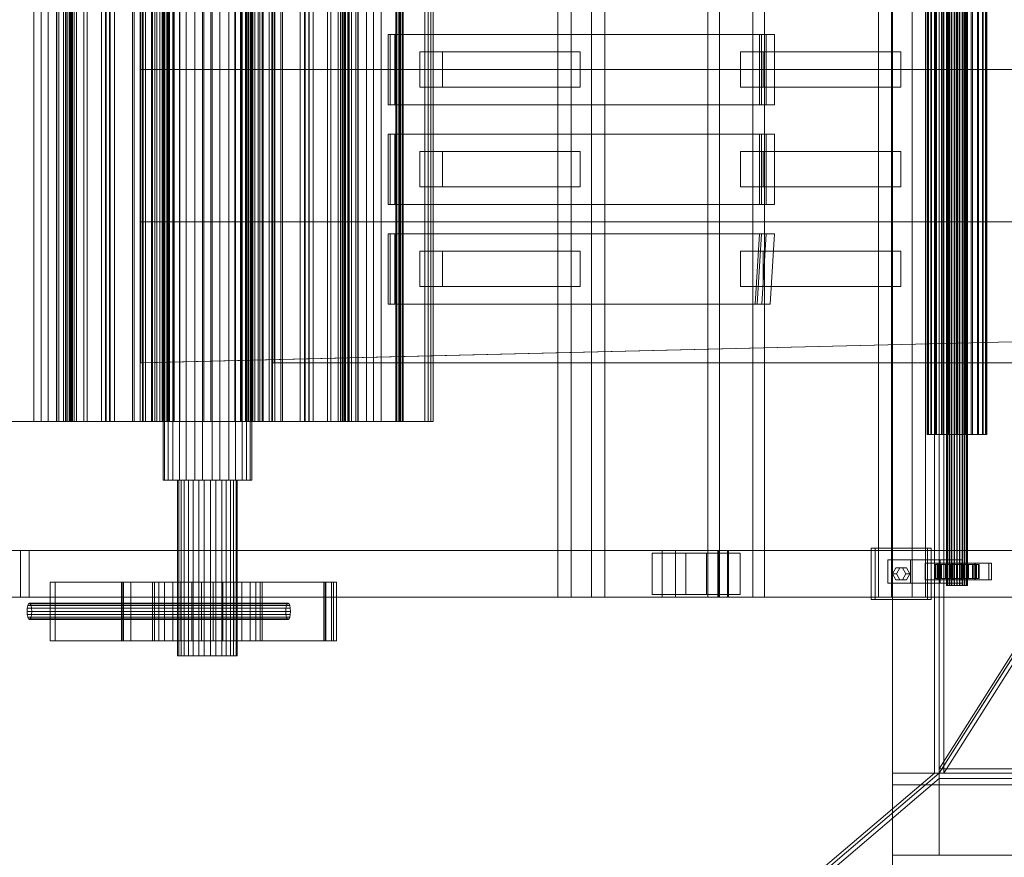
# Model space of a CAD drawing. Header units: millimetres. Extents: x -4395 to 65662, y -65530 to 6847.
# Tile 491 of 656: x 890 to 1730, y -18672 to -17958. Entities that reach past the tile are written whole.
import ezdxf

# ---------------------------------------------------------------- set-up
doc = ezdxf.new("R2010")
doc.units = ezdxf.units.MM
for name, color, linetype, lineweight in [('superior_C01', 7, 'Continuous', 0), ('superior_tolva', 7, 'Continuous', 0), ('superior_tolva-C01', 7, 'Continuous', 0)]:
    doc.layers.add(name, color=color, linetype=linetype, lineweight=lineweight)

msp = doc.modelspace()

# ---------------------------------------------------------------- linework, layer by layer
at = {"layer": 'superior_C01'}
for p, q in [((1348.831, -17550), (1348.831, -18450)), ((1360.121, -18450), (1360.121, -17550)), ((1377.611, -18450), (1377.611, -17550)), ((1388.901, -17550), (1388.901, -18450)), ((1476.791, -17550), (1476.791, -18450)), ((1486.67, -18450), (1486.67, -17550)), ((1515.165, -18450), (1515.165, -17550)), ((1525.044, -17550), (1525.044, -18450)), ((1622.243, -17550), (1622.243, -18450)), ((1633.533, -18450), (1633.533, -17550)), ((1651.023, -18450), (1651.023, -17550)), ((1662.313, -17550), (1662.313, -18450)), ((1680.276, -18440), (1680.276, -17560)), ((1680.526, -18440), (1680.526, -17560)), ((1680.64, -18440), (1680.64, -17560)), ((1681.372, -18440), (1681.372, -17560)), ((1681.591, -18440), (1681.591, -17560)), ((1682.757, -18440), (1682.757, -17560)), ((1683.067, -18440), (1683.067, -17560)), ((1684.585, -18440), (1684.585, -17560)), ((1684.965, -18440), (1684.965, -17560)), ((1686.733, -18440), (1686.733, -17560)), ((1687.157, -18440), (1687.157, -17560)), ((1689.055, -18440), (1689.055, -17560)), ((1689.493, -18440), (1689.493, -17560)), ((1691.391, -18440), (1691.391, -17560)), ((1691.814, -18440), (1691.814, -17560)), ((1693.583, -18440), (1693.583, -17560)), ((1693.962, -18440), (1693.962, -17560)), ((1695.481, -18440), (1695.481, -17560)), ((1695.791, -18440), (1695.791, -17560)), ((1696.956, -18440), (1696.956, -17560)), ((1697.175, -18440), (1697.175, -17560)), ((1697.908, -17560), (1697.908, -18440)), ((1698.021, -18440), (1698.021, -17560)), ((1698.271, -18440), (1698.271, -17560)), ((1012.216, -17650), (1012.216, -18350)), ((1013.545, -17650), (1013.545, -18350)), ((1016.638, -17650), (1016.638, -18350)), ((1020.425, -17650), (1020.425, -18350)), ((1026.14, -17650), (1026.14, -18350)), ((1031.807, -17650), (1031.807, -18350)), ((1039.274, -17650), (1039.274, -18350)), ((1045.959, -17650), (1045.959, -18350)), ((1054.041, -17650), (1054.041, -18350)), ((1060.726, -17650), (1060.726, -18350)), ((1068.193, -17650), (1068.193, -18350)), ((1073.86, -17650), (1073.86, -18350)), ((1079.575, -17650), (1079.575, -18350)), ((1083.362, -17650), (1083.362, -18350)), ((1086.455, -18350), (1086.455, -17650)), ((1087.784, -17650), (1087.784, -18350)), ((1663.881, -18311.15), (1663.881, -17688.85)), ((1664.586, -18311.15), (1664.586, -17688.85)), ((1664.906, -18311.15), (1664.906, -17688.85)), ((1666.974, -18311.15), (1666.974, -17688.85)), ((1667.592, -18311.15), (1667.592, -17688.85)), ((1670.881, -18311.15), (1670.881, -17688.85)), ((1671.756, -18311.15), (1671.756, -17688.85)), ((1676.042, -18311.15), (1676.042, -17688.85)), ((1677.113, -18311.15), (1677.113, -17688.85)), ((1682.104, -18311.15), (1682.104, -17688.85)), ((1683.299, -18311.15), (1683.299, -17688.85)), ((1688.655, -18311.15), (1688.655, -17688.85)), ((1689.892, -18311.15), (1689.892, -17688.85)), ((1695.249, -18311.15), (1695.249, -17688.85)), ((1696.443, -18311.15), (1696.443, -17688.85)), ((1701.435, -18311.15), (1701.435, -17688.85)), ((1702.505, -18311.15), (1702.505, -17688.85)), ((1706.792, -18311.15), (1706.792, -17688.85)), ((1707.666, -18311.15), (1707.666, -17688.85)), ((1710.955, -18311.15), (1710.955, -17688.85)), ((1711.573, -18311.15), (1711.573, -17688.85)), ((1713.641, -17688.85), (1713.641, -18311.15)), ((1713.961, -18311.15), (1713.961, -17688.85)), ((1714.666, -18311.15), (1714.666, -17688.85)), ((901.874, -18300), (901.874, -17700)), ((908.311, -17700), (908.311, -18300)), ((914.284, -17700), (914.284, -18300)), ((921.341, -18300), (921.341, -17700)), ((921.655, -17700), (921.655, -18300)), ((923.453, -18300), (923.453, -17700)), ((927.232, -18300), (927.232, -17700)), ((929.133, -17700), (929.133, -18300)), ((930.036, -17700), (930.036, -18300)), ((930.35, -17700), (930.35, -18300)), ((932.191, -17700), (932.191, -18300)), ((932.407, -18300), (932.407, -17700)), ((933.367, -17700), (933.367, -18300)), ((933.468, -18300), (933.468, -17700)), ((934.543, -18300), (934.543, -17700)), ((934.879, -17700), (934.879, -18300)), ((936.29, -17700), (936.29, -18300)), ((936.374, -18300), (936.374, -17700)), ((938.522, -17700), (938.522, -18300)), ((944.647, -17700), (944.647, -18300)), ((947.568, -17700), (947.568, -18300)), ((959.659, -17700), (959.659, -18300)), ((963.107, -17700), (963.107, -18300)), ((963.617, -18300), (963.617, -17700)), ((966.555, -18300), (966.555, -17700)), ((967.238, -17700), (967.238, -18300)), ((970.858, -17700), (970.858, -18300)), ((986.049, -18300), (986.049, -17700)), ((987.488, -17700), (987.488, -18300)), ((992.547, -17700), (992.547, -18300)), ((994.589, -17700), (994.589, -18300)), ((995.152, -17700), (995.152, -18300)), ((997.22, -18300), (997.22, -17700)), ((1002.476, -18300), (1002.476, -17700)), ((1003.311, -17700), (1003.311, -18300)), ((1005.151, -17700), (1005.151, -18300)), ((1006.814, -17700), (1006.814, -18300)), ((1009.546, -18300), (1009.546, -17700)), ((1011.333, -17700), (1011.333, -18300)), ((1012.641, -18300), (1012.641, -17700)), ((1014.87, -18300), (1014.87, -17700)), ((1016.13, -17700), (1016.13, -18300)), ((1016.913, -18300), (1016.913, -17700)), ((1017.629, -17700), (1017.629, -18300)), ((1020.926, -18300), (1020.926, -17700)), ((1021.772, -17700), (1021.772, -18300)), ((1026.632, -17700), (1026.632, -18300)), ((1047.079, -17700), (1047.079, -18300)), ((1052.921, -17700), (1052.921, -18300)), ((1073.368, -17700), (1073.368, -18300)), ((1078.228, -17700), (1078.228, -18300)), ((1079.074, -18300), (1079.074, -17700)), ((1082.371, -17700), (1082.371, -18300)), ((1083.087, -18300), (1083.087, -17700)), ((1083.87, -17700), (1083.87, -18300)), ((1085.13, -18300), (1085.13, -17700)), ((1087.359, -18300), (1087.359, -17700)), ((1088.667, -17700), (1088.667, -18300)), ((1090.454, -18300), (1090.454, -17700)), ((1093.186, -17700), (1093.186, -18300)), ((1094.849, -17700), (1094.849, -18300)), ((1096.689, -17700), (1096.689, -18300)), ((1097.524, -18300), (1097.524, -17700)), ((1102.78, -18300), (1102.78, -17700)), ((1104.848, -17700), (1104.848, -18300)), ((1105.411, -17700), (1105.411, -18300)), ((1107.453, -17700), (1107.453, -18300)), ((1112.512, -17700), (1112.512, -18300)), ((1113.951, -18300), (1113.951, -17700)), ((1129.142, -17700), (1129.142, -18300)), ((1132.762, -17700), (1132.762, -18300)), ((1133.445, -18300), (1133.445, -17700)), ((1136.383, -18300), (1136.383, -17700)), ((1136.893, -17700), (1136.893, -18300)), ((1140.341, -17700), (1140.341, -18300)), ((1152.432, -17700), (1152.432, -18300)), ((1155.353, -17700), (1155.353, -18300)), ((1161.478, -17700), (1161.478, -18300)), ((1163.626, -18300), (1163.626, -17700)), ((1163.71, -17700), (1163.71, -18300)), ((1165.121, -18300), (1165.121, -17700)), ((1165.457, -18300), (1165.457, -17700)), ((1166.532, -18300), (1166.532, -17700)), ((1166.633, -17700), (1166.633, -18300)), ((1167.593, -18300), (1167.593, -17700)), ((1167.809, -17700), (1167.809, -18300)), ((1169.65, -17700), (1169.65, -18300)), ((1169.964, -17700), (1169.964, -18300)), ((1170.867, -17700), (1170.867, -18300)), ((1172.768, -18300), (1172.768, -17700)), ((1176.547, -18300), (1176.547, -17700)), ((1178.345, -17700), (1178.345, -18300)), ((1178.659, -18300), (1178.659, -17700)), ((1185.716, -17700), (1185.716, -18300)), ((1191.689, -17700), (1191.689, -18300)), ((1198.126, -18300), (1198.126, -17700)), ((1210.716, -17700), (1210.716, -18300)), ((1211.676, -18300), (1211.676, -17700)), ((1213.222, -18300), (1213.222, -17700)), ((1214.054, -17700), (1214.054, -18300)), ((1214.499, -17700), (1214.499, -18300)), ((1215.116, -18300), (1215.116, -17700)), ((1216.406, -18300), (1216.406, -17700)), ((1216.89, -17700), (1216.89, -18300)), ((1235.485, -18300), (1235.485, -17700)), ((1238.378, -17700), (1238.378, -18300)), ((1240.564, -17700), (1240.564, -18300)), ((1242.61, -18300), (1242.61, -17700)), ((1105.699, -18250), (1105.699, -17750)), ((1107.119, -17750), (1107.119, -18250)), ((993.259, -18000), (993.259, -17870)), ((994.943, -17870), (994.943, -18000)), ((1520.83, -17970), (1204.089, -17970)), ((1204.089, -17970), (1204.089, -18030)), ((1205.782, -17970), (1204.089, -17970)), ((1522.523, -17970), (1205.782, -17970)), ((1205.782, -17970), (1205.782, -18030)), ((1209.734, -17970), (1205.782, -17970)), ((1526.475, -17970), (1209.734, -17970)), ((1209.734, -17970), (1209.734, -18030)), ((1216.79, -17970), (1209.734, -17970)), ((1216.79, -18030), (1216.79, -17970)), ((1216.79, -17970), (1533.531, -17970)), ((1520.83, -18030), (1520.83, -17970)), ((1520.83, -17970), (1522.523, -17970)), ((1522.523, -18030), (1522.523, -17970)), ((1522.523, -17970), (1526.475, -17970)), ((1526.475, -18030), (1526.475, -17970)), ((1526.475, -17970), (1533.531, -17970)), ((1533.531, -17970), (1533.531, -18030)), ((1250.374, -17985), (1231.188, -17985)), ((1231.188, -17985), (1231.188, -18015)), ((1348.831, -17985), (1231.188, -17985)), ((1250.374, -18015), (1250.374, -17985)), ((1250.374, -17985), (1368.018, -17985)), ((1348.831, -18015), (1348.831, -17985)), ((1348.831, -17985), (1368.018, -17985)), ((1368.018, -17985), (1368.018, -18015)), ((1523.924, -17985), (1504.737, -17985)), ((1504.737, -17985), (1504.737, -18015)), ((1622.243, -17985), (1504.737, -17985)), ((1523.924, -18015), (1523.924, -17985)), ((1523.924, -17985), (1641.429, -17985)), ((1622.243, -18015), (1622.243, -17985)), ((1622.243, -17985), (1641.429, -17985)), ((1641.429, -17985), (1641.429, -18015)), ((993.259, -18130), (993.259, -18000)), ((993.259, -18000), (1914.367, -18000)), ((994.943, -18000), (993.259, -18000)), ((1916.05, -18000), (994.943, -18000)), ((994.943, -18000), (994.943, -18130)), ((1231.188, -18015), (1250.374, -18015)), ((1231.188, -18015), (1348.831, -18015)), ((1368.018, -18015), (1250.374, -18015)), ((1368.018, -18015), (1348.831, -18015)), ((1504.737, -18015), (1523.924, -18015)), ((1504.737, -18015), (1622.243, -18015)), ((1641.429, -18015), (1523.924, -18015)), ((1641.429, -18015), (1622.243, -18015)), ((1204.089, -18030), (1520.83, -18030)), ((1204.089, -18030), (1205.782, -18030)), ((1205.782, -18030), (1522.523, -18030)), ((1205.782, -18030), (1209.734, -18030)), ((1209.734, -18030), (1526.475, -18030)), ((1209.734, -18030), (1216.79, -18030)), ((1533.531, -18030), (1216.79, -18030)), ((1522.523, -18030), (1520.83, -18030)), ((1526.475, -18030), (1522.523, -18030)), ((1533.531, -18030), (1526.475, -18030)), ((1520.83, -18055), (1204.089, -18055)), ((1204.089, -18055), (1204.089, -18115)), ((1205.782, -18055), (1204.089, -18055)), ((1522.523, -18055), (1205.782, -18055)), ((1205.782, -18055), (1205.782, -18115)), ((1209.734, -18055), (1205.782, -18055)), ((1526.475, -18055), (1209.734, -18055)), ((1209.734, -18055), (1209.734, -18115)), ((1216.79, -18055), (1209.734, -18055)), ((1216.79, -18115), (1216.79, -18055)), ((1216.79, -18055), (1533.531, -18055)), ((1520.83, -18115), (1520.83, -18055)), ((1520.83, -18055), (1522.523, -18055)), ((1522.523, -18115), (1522.523, -18055)), ((1522.523, -18055), (1526.475, -18055)), ((1526.475, -18115), (1526.475, -18055)), ((1526.475, -18055), (1533.531, -18055)), ((1533.531, -18055), (1533.531, -18115)), ((1250.374, -18070), (1231.188, -18070)), ((1231.188, -18070), (1231.188, -18100)), ((1348.831, -18070), (1231.188, -18070)), ((1250.374, -18100), (1250.374, -18070)), ((1250.374, -18070), (1368.018, -18070)), ((1348.831, -18100), (1348.831, -18070)), ((1348.831, -18070), (1368.018, -18070)), ((1368.018, -18070), (1368.018, -18100)), ((1523.924, -18070), (1504.737, -18070)), ((1504.737, -18070), (1504.737, -18100)), ((1622.243, -18070), (1504.737, -18070)), ((1523.924, -18100), (1523.924, -18070)), ((1523.924, -18070), (1641.429, -18070)), ((1622.243, -18100), (1622.243, -18070)), ((1622.243, -18070), (1641.429, -18070)), ((1641.429, -18070), (1641.429, -18100)), ((1231.188, -18100), (1250.374, -18100)), ((1231.188, -18100), (1348.831, -18100)), ((1368.018, -18100), (1250.374, -18100)), ((1368.018, -18100), (1348.831, -18100)), ((1504.737, -18100), (1523.924, -18100)), ((1504.737, -18100), (1622.243, -18100)), ((1641.429, -18100), (1523.924, -18100)), ((1641.429, -18100), (1622.243, -18100)), ((1204.089, -18115), (1520.83, -18115)), ((1204.089, -18115), (1205.782, -18115)), ((1205.782, -18115), (1522.523, -18115)), ((1205.782, -18115), (1209.734, -18115)), ((1209.734, -18115), (1526.475, -18115)), ((1209.734, -18115), (1216.79, -18115)), ((1533.531, -18115), (1216.79, -18115)), ((1522.523, -18115), (1520.83, -18115)), ((1526.475, -18115), (1522.523, -18115)), ((1533.531, -18115), (1526.475, -18115)), ((993.259, -18250), (993.259, -18130)), ((993.259, -18130), (1914.367, -18130)), ((994.943, -18130), (993.259, -18130)), ((1916.05, -18130), (994.943, -18130)), ((994.943, -18130), (994.943, -18250)), ((1520.83, -18140), (1204.089, -18140)), ((1204.089, -18140), (1204.089, -18200)), ((1205.782, -18140), (1204.089, -18140)), ((1522.523, -18140), (1205.782, -18140)), ((1205.782, -18140), (1205.782, -18200)), ((1209.734, -18140), (1205.782, -18140)), ((1526.475, -18140), (1209.734, -18140)), ((1209.734, -18140), (1209.734, -18200)), ((1216.79, -18140), (1209.734, -18140)), ((1216.79, -18200), (1216.79, -18140)), ((1216.79, -18140), (1533.531, -18140)), ((1517.129, -18200), (1520.83, -18140)), ((1518.822, -18200), (1522.523, -18140)), ((1520.83, -18140), (1522.523, -18140)), ((1522.523, -18140), (1526.475, -18140)), ((1522.774, -18200), (1526.475, -18140)), ((1526.475, -18140), (1533.531, -18140)), ((1533.531, -18140), (1529.83, -18200)), ((1250.374, -18155), (1231.188, -18155)), ((1231.188, -18155), (1231.188, -18185)), ((1348.831, -18155), (1231.188, -18155)), ((1250.374, -18185), (1250.374, -18155)), ((1250.374, -18155), (1368.018, -18155)), ((1348.831, -18185), (1348.831, -18155)), ((1348.831, -18155), (1368.018, -18155)), ((1368.018, -18155), (1368.018, -18185)), ((1523.924, -18155), (1504.737, -18155)), ((1504.737, -18155), (1504.737, -18185)), ((1622.243, -18155), (1504.737, -18155)), ((1523.924, -18185), (1523.924, -18155)), ((1523.924, -18155), (1641.429, -18155)), ((1622.243, -18185), (1622.243, -18155)), ((1622.243, -18155), (1641.429, -18155)), ((1641.429, -18155), (1641.429, -18185)), ((1231.188, -18185), (1250.374, -18185)), ((1231.188, -18185), (1348.831, -18185)), ((1368.018, -18185), (1250.374, -18185)), ((1368.018, -18185), (1348.831, -18185)), ((1504.737, -18185), (1523.924, -18185)), ((1504.737, -18185), (1622.243, -18185)), ((1641.429, -18185), (1523.924, -18185)), ((1641.429, -18185), (1622.243, -18185)), ((1204.089, -18200), (1517.129, -18200)), ((1204.089, -18200), (1205.782, -18200)), ((1205.782, -18200), (1518.822, -18200)), ((1205.782, -18200), (1209.734, -18200)), ((1209.734, -18200), (1522.774, -18200)), ((1209.734, -18200), (1216.79, -18200)), ((1529.83, -18200), (1216.79, -18200)), ((1518.822, -18200), (1517.129, -18200)), ((1522.774, -18200), (1518.822, -18200)), ((1529.83, -18200), (1522.774, -18200)), ((1895.052, -18228.298), (993.259, -18250)), ((994.943, -18250), (1896.736, -18228.298)), ((994.943, -18250), (993.259, -18250)), ((10210.031, -18250), (1105.699, -18250)), ((1107.119, -18250), (1105.699, -18250)), ((1107.119, -18250), (10211.451, -18250)), ((932.191, -18300), (883.594, -18300)), ((885.501, -18300), (933.468, -18300)), ((885.946, -18300), (934.543, -18300)), ((936.29, -18300), (888.324, -18300)), ((921.655, -18300), (901.874, -18300)), ((901.874, -18300), (914.284, -18300)), ((921.341, -18300), (908.311, -18300)), ((908.311, -18300), (927.232, -18300)), ((914.284, -18300), (932.407, -18300)), ((938.522, -18300), (921.341, -18300)), ((932.407, -18300), (921.655, -18300)), ((959.659, -18300), (923.453, -18300)), ((930.35, -18300), (923.453, -18300)), ((927.232, -18300), (938.522, -18300)), ((929.133, -18300), (963.617, -18300)), ((929.133, -18300), (936.374, -18300)), ((933.367, -18300), (930.036, -18300)), ((930.036, -18300), (934.879, -18300)), ((930.35, -18300), (966.555, -18300)), ((932.191, -18300), (934.543, -18300)), ((944.647, -18300), (933.367, -18300)), ((936.29, -18300), (933.468, -18300)), ((934.879, -18300), (947.568, -18300)), ((970.858, -18300), (936.374, -18300)), ((963.107, -18300), (944.647, -18300)), ((947.568, -18300), (967.238, -18300)), ((959.659, -18300), (966.555, -18300)), ((987.488, -18300), (963.107, -18300)), ((970.858, -18300), (963.617, -18300)), ((967.238, -18300), (992.547, -18300)), ((994.589, -18300), (986.049, -18300)), ((986.049, -18300), (1003.311, -18300)), ((1016.13, -18300), (987.488, -18300)), ((992.547, -18300), (1021.772, -18300)), ((1009.546, -18300), (994.589, -18300)), ((1012.641, -18300), (995.152, -18300)), ((995.152, -18300), (1002.476, -18300)), ((1011.333, -18300), (997.22, -18300)), ((1006.814, -18300), (997.22, -18300)), ((1002.476, -18300), (1017.629, -18300)), ((1003.311, -18300), (1009.546, -18300)), ((1005.151, -18300), (1016.913, -18300)), ((1005.151, -18300), (1014.87, -18300)), ((1006.814, -18300), (1020.926, -18300)), ((1011.333, -18300), (1020.926, -18300)), ((1017.629, -18300), (1012.641, -18300)), ((1026.632, -18300), (1014.87, -18300)), ((1047.079, -18300), (1016.13, -18300)), ((1026.632, -18300), (1016.913, -18300)), ((1021.772, -18300), (1052.921, -18300)), ((1078.228, -18300), (1047.079, -18300)), ((1052.921, -18300), (1083.87, -18300)), ((1073.368, -18300), (1085.13, -18300)), ((1073.368, -18300), (1083.087, -18300)), ((1107.453, -18300), (1078.228, -18300)), ((1093.186, -18300), (1079.074, -18300)), ((1088.667, -18300), (1079.074, -18300)), ((1097.524, -18300), (1082.371, -18300)), ((1082.371, -18300), (1087.359, -18300)), ((1094.849, -18300), (1083.087, -18300)), ((1083.87, -18300), (1112.512, -18300)), ((1094.849, -18300), (1085.13, -18300)), ((1087.359, -18300), (1104.848, -18300)), ((1088.667, -18300), (1102.78, -18300)), ((1090.454, -18300), (1105.411, -18300)), ((1096.689, -18300), (1090.454, -18300)), ((1093.186, -18300), (1102.78, -18300)), ((1113.951, -18300), (1096.689, -18300)), ((1104.848, -18300), (1097.524, -18300)), ((1105.411, -18300), (1113.951, -18300)), ((1132.762, -18300), (1107.453, -18300)), ((1112.512, -18300), (1136.893, -18300)), ((1129.142, -18300), (1163.626, -18300)), ((1129.142, -18300), (1136.383, -18300)), ((1152.432, -18300), (1132.762, -18300)), ((1169.65, -18300), (1133.445, -18300)), ((1140.341, -18300), (1133.445, -18300)), ((1170.867, -18300), (1136.383, -18300)), ((1136.893, -18300), (1155.353, -18300)), ((1140.341, -18300), (1176.547, -18300)), ((1165.121, -18300), (1152.432, -18300)), ((1155.353, -18300), (1166.633, -18300)), ((1172.768, -18300), (1161.478, -18300)), ((1161.478, -18300), (1178.659, -18300)), ((1170.867, -18300), (1163.626, -18300)), ((1163.71, -18300), (1211.676, -18300)), ((1163.71, -18300), (1166.532, -18300)), ((1169.964, -18300), (1165.121, -18300)), ((1214.054, -18300), (1165.457, -18300)), ((1167.809, -18300), (1165.457, -18300)), ((1214.499, -18300), (1166.532, -18300)), ((1166.633, -18300), (1169.964, -18300)), ((1167.593, -18300), (1178.345, -18300)), ((1185.716, -18300), (1167.593, -18300)), ((1167.809, -18300), (1216.406, -18300)), ((1169.65, -18300), (1176.547, -18300)), ((1191.689, -18300), (1172.768, -18300)), ((1178.345, -18300), (1198.126, -18300)), ((1178.659, -18300), (1191.689, -18300)), ((1198.126, -18300), (1185.716, -18300)), ((1215.116, -18300), (1210.716, -18300)), ((1210.716, -18300), (1235.485, -18300)), ((1214.499, -18300), (1211.676, -18300)), ((1213.222, -18300), (1216.89, -18300)), ((1238.378, -18300), (1213.222, -18300)), ((1214.054, -18300), (1216.406, -18300)), ((1240.564, -18300), (1215.116, -18300)), ((1216.89, -18300), (1242.61, -18300)), ((1235.485, -18300), (1240.564, -18300)), ((1242.61, -18300), (1238.378, -18300)), ((1664.906, -18311.15), (1663.881, -18311.15)), ((1663.881, -18311.15), (1664.586, -18311.15)), ((1664.586, -18311.15), (1666.974, -18311.15)), ((1667.592, -18311.15), (1664.906, -18311.15)), ((1666.974, -18311.15), (1670.881, -18311.15)), ((1671.756, -18311.15), (1667.592, -18311.15)), ((1670.881, -18311.15), (1676.042, -18311.15)), ((1677.113, -18311.15), (1671.756, -18311.15)), ((1676.042, -18311.15), (1682.104, -18311.15)), ((1683.299, -18311.15), (1677.113, -18311.15)), ((1682.104, -18311.15), (1688.655, -18311.15)), ((1689.892, -18311.15), (1683.299, -18311.15)), ((1688.655, -18311.15), (1695.249, -18311.15)), ((1696.443, -18311.15), (1689.892, -18311.15)), ((1695.249, -18311.15), (1701.435, -18311.15)), ((1702.505, -18311.15), (1696.443, -18311.15)), ((1701.435, -18311.15), (1706.792, -18311.15)), ((1707.666, -18311.15), (1702.505, -18311.15)), ((1706.792, -18311.15), (1710.955, -18311.15)), ((1711.573, -18311.15), (1707.666, -18311.15)), ((1710.955, -18311.15), (1713.641, -18311.15)), ((1713.961, -18311.15), (1711.573, -18311.15)), ((1713.641, -18311.15), (1714.666, -18311.15)), ((1714.666, -18311.15), (1713.961, -18311.15)), ((1016.638, -18350), (1012.216, -18350)), ((1012.216, -18350), (1013.545, -18350)), ((1013.545, -18350), (1020.425, -18350)), ((1026.14, -18350), (1016.638, -18350)), ((1020.425, -18350), (1031.807, -18350)), ((1025.537, -18350), (1024.645, -18350)), ((1024.645, -18350), (1027.613, -18350)), ((1024.645, -18350), (1024.645, -18500)), ((1030.153, -18350), (1025.537, -18350)), ((1025.537, -18350), (1025.537, -18500)), ((1039.274, -18350), (1026.14, -18350)), ((1027.613, -18350), (1033.989, -18350)), ((1027.613, -18350), (1027.613, -18500)), ((1037.791, -18350), (1030.153, -18350)), ((1030.153, -18350), (1030.153, -18500)), ((1031.807, -18350), (1045.959, -18350)), ((1033.989, -18350), (1042.803, -18350)), ((1033.989, -18350), (1033.989, -18500)), ((1047.288, -18350), (1037.791, -18350)), ((1037.791, -18350), (1037.791, -18500)), ((1054.041, -18350), (1039.274, -18350)), ((1042.803, -18350), (1052.712, -18350)), ((1042.803, -18350), (1042.803, -18500)), ((1045.959, -18350), (1060.726, -18350)), ((1057.197, -18350), (1047.288, -18350)), ((1047.288, -18350), (1047.288, -18500)), ((1052.712, -18350), (1062.209, -18350)), ((1052.712, -18350), (1052.712, -18500)), ((1068.193, -18350), (1054.041, -18350)), ((1066.011, -18350), (1057.197, -18350)), ((1057.197, -18350), (1057.197, -18500)), ((1060.726, -18350), (1073.86, -18350)), ((1062.209, -18350), (1069.847, -18350)), ((1062.209, -18350), (1062.209, -18500)), ((1072.387, -18350), (1066.011, -18350)), ((1066.011, -18350), (1066.011, -18500)), ((1079.575, -18350), (1068.193, -18350)), ((1069.847, -18350), (1074.463, -18350)), ((1069.847, -18350), (1069.847, -18500)), ((1075.355, -18350), (1072.387, -18350)), ((1072.387, -18350), (1072.387, -18500)), ((1073.86, -18350), (1083.362, -18350)), ((1074.463, -18350), (1075.355, -18350)), ((1074.463, -18500), (1074.463, -18350)), ((1075.355, -18350), (1075.355, -18500)), ((1086.455, -18350), (1079.575, -18350)), ((1083.362, -18350), (1087.784, -18350)), ((1087.784, -18350), (1086.455, -18350)), ((1437.97, -18410), (866.011, -18410)), ((877.301, -18410), (1449.26, -18410)), ((890.595, -18410), (897.878, -18410)), ((890.595, -18450), (890.595, -18410)), ((1486.263, -18410), (890.595, -18410)), ((897.878, -18410), (897.878, -18450)), ((897.878, -18410), (1493.546, -18410)), ((1458.005, -18412.5), (1429.225, -18412.5)), ((1429.225, -18412.5), (1429.225, -18447.5)), ((1475.514, -18412.5), (1429.225, -18412.5)), ((1437.97, -18410), (1449.26, -18410)), ((1437.97, -18450), (1437.97, -18410)), ((2589.177, -18410), (1437.97, -18410)), ((1449.26, -18410), (1449.26, -18450)), ((1449.26, -18410), (2600.468, -18410)), ((1458.005, -18447.5), (1458.005, -18412.5)), ((1458.005, -18412.5), (1504.295, -18412.5)), ((1475.514, -18447.5), (1475.514, -18412.5)), ((1475.514, -18412.5), (1504.295, -18412.5)), ((1485.391, -18410), (1494.418, -18410)), ((1485.391, -18450), (1485.391, -18410)), ((2672.163, -18410), (1485.391, -18410)), ((1486.263, -18410), (1486.263, -18450)), ((1493.546, -18410), (1486.263, -18410)), ((1493.546, -18450), (1493.546, -18410)), ((1494.418, -18410), (1494.418, -18450)), ((1494.418, -18410), (2681.189, -18410)), ((1504.295, -18412.5), (1504.295, -18447.5)), ((1663.982, -18408), (1616.015, -18408)), ((1616.015, -18408), (1616.015, -18452)), ((1619.402, -18408), (1616.015, -18408)), ((1619.402, -18452), (1619.402, -18408)), ((1619.402, -18408), (1667.369, -18408)), ((1663.982, -18452), (1663.982, -18408)), ((1663.982, -18408), (1667.369, -18408)), ((1667.369, -18408), (1667.369, -18452)), ((1649.592, -18418), (1630.405, -18418)), ((1630.405, -18418), (1630.405, -18438)), ((1674.882, -18418), (1630.405, -18418)), ((1649.592, -18438), (1649.592, -18418)), ((1649.592, -18418), (1694.069, -18418)), ((1673.753, -18421), (1662.241, -18421)), ((1662.241, -18421), (1662.241, -18435)), ((1674.096, -18421), (1662.241, -18421)), ((1670.807, -18422), (1670.279, -18422)), ((1670.279, -18422), (1680.276, -18422)), ((1670.279, -18434), (1670.279, -18422)), ((1670.279, -18422), (1671.046, -18422)), ((1672.593, -18422), (1670.807, -18422)), ((1670.807, -18422), (1680.526, -18422)), ((1670.807, -18434), (1670.807, -18422)), ((1671.046, -18422), (1680.64, -18422)), ((1671.046, -18434), (1671.046, -18422)), ((1671.046, -18422), (1673.055, -18422)), ((1716.419, -18421), (1672.289, -18421)), ((1672.289, -18421), (1672.289, -18435)), ((1674.548, -18421), (1672.289, -18421)), ((1675.516, -18422), (1672.593, -18422)), ((1672.593, -18422), (1681.372, -18422)), ((1672.593, -18434), (1672.593, -18422)), ((1673.055, -18422), (1681.591, -18422)), ((1673.055, -18434), (1673.055, -18422)), ((1673.055, -18422), (1676.17, -18422)), ((1673.753, -18435), (1673.753, -18421)), ((1673.753, -18421), (1685.608, -18421)), ((1674.096, -18435), (1674.096, -18421)), ((1674.096, -18421), (1685.608, -18421)), ((1674.548, -18435), (1674.548, -18421)), ((1674.548, -18421), (1718.677, -18421)), ((1674.882, -18438), (1674.882, -18418)), ((1674.882, -18418), (1694.069, -18418)), ((1679.376, -18422), (1675.516, -18422)), ((1675.516, -18422), (1682.757, -18422)), ((1675.516, -18434), (1675.516, -18422)), ((1676.17, -18422), (1683.067, -18422)), ((1676.17, -18434), (1676.17, -18422)), ((1676.17, -18422), (1680.177, -18422)), ((1683.911, -18422), (1679.376, -18422)), ((1679.376, -18422), (1684.585, -18422)), ((1679.376, -18434), (1679.376, -18422)), ((1680.177, -18422), (1684.965, -18422)), ((1680.177, -18434), (1680.177, -18422)), ((1680.177, -18422), (1684.804, -18422)), ((1680.276, -18422), (1680.526, -18422)), ((1680.276, -18422), (1680.276, -18434)), ((1680.64, -18422), (1680.276, -18422)), ((1680.526, -18422), (1681.372, -18422)), ((1680.526, -18422), (1680.526, -18434)), ((1680.64, -18422), (1680.64, -18434)), ((1681.591, -18422), (1680.64, -18422)), ((1681.372, -18422), (1682.757, -18422)), ((1681.372, -18422), (1681.372, -18434)), ((1681.591, -18422), (1681.591, -18434)), ((1683.067, -18422), (1681.591, -18422)), ((1682.757, -18422), (1684.585, -18422)), ((1682.757, -18422), (1682.757, -18434)), ((1683.067, -18422), (1683.067, -18434)), ((1684.965, -18422), (1683.067, -18422)), ((1688.811, -18422), (1683.911, -18422)), ((1683.911, -18422), (1686.733, -18422)), ((1683.911, -18434), (1683.911, -18422)), ((1684.585, -18422), (1686.733, -18422)), ((1684.585, -18422), (1684.585, -18434)), ((1684.804, -18422), (1687.157, -18422)), ((1684.804, -18434), (1684.804, -18422)), ((1684.804, -18422), (1689.736, -18422)), ((1684.965, -18422), (1684.965, -18434)), ((1687.157, -18422), (1684.965, -18422)), ((1685.608, -18421), (1685.608, -18435)), ((1686.733, -18422), (1689.055, -18422)), ((1686.733, -18422), (1686.733, -18434)), ((1687.157, -18422), (1687.157, -18434)), ((1689.493, -18422), (1687.157, -18422)), ((1693.743, -18422), (1688.811, -18422)), ((1688.811, -18422), (1689.055, -18422)), ((1688.811, -18434), (1688.811, -18422)), ((1689.055, -18422), (1691.391, -18422)), ((1689.055, -18422), (1689.055, -18434)), ((1689.736, -18422), (1689.493, -18422)), ((1689.493, -18422), (1689.493, -18434)), ((1691.814, -18422), (1689.493, -18422)), ((1689.736, -18434), (1689.736, -18422)), ((1689.736, -18422), (1694.637, -18422)), ((1693.743, -18422), (1691.391, -18422)), ((1691.391, -18422), (1693.583, -18422)), ((1691.391, -18422), (1691.391, -18434)), ((1694.637, -18422), (1691.814, -18422)), ((1691.814, -18422), (1691.814, -18434)), ((1693.962, -18422), (1691.814, -18422)), ((1704.452, -18421), (1692.94, -18421)), ((1692.94, -18421), (1692.94, -18435)), ((1704.794, -18421), (1692.94, -18421)), ((1698.37, -18422), (1693.583, -18422)), ((1693.583, -18422), (1695.481, -18422)), ((1693.583, -18422), (1693.583, -18434)), ((1698.37, -18422), (1693.743, -18422)), ((1693.743, -18434), (1693.743, -18422)), ((1699.171, -18422), (1693.962, -18422)), ((1693.962, -18422), (1693.962, -18434)), ((1695.791, -18422), (1693.962, -18422)), ((1694.069, -18418), (1694.069, -18438)), ((1694.637, -18434), (1694.637, -18422)), ((1694.637, -18422), (1699.171, -18422)), ((1702.378, -18422), (1695.481, -18422)), ((1695.481, -18422), (1696.956, -18422)), ((1695.481, -18422), (1695.481, -18434)), ((1703.032, -18422), (1695.791, -18422)), ((1695.791, -18422), (1695.791, -18434)), ((1697.175, -18422), (1695.791, -18422)), ((1705.492, -18422), (1696.956, -18422)), ((1696.956, -18422), (1697.908, -18422)), ((1696.956, -18422), (1696.956, -18434)), ((1705.955, -18422), (1697.175, -18422)), ((1697.175, -18422), (1697.175, -18434)), ((1698.021, -18422), (1697.175, -18422)), ((1697.908, -18422), (1707.501, -18422)), ((1697.908, -18434), (1697.908, -18422)), ((1697.908, -18422), (1698.271, -18422)), ((1707.741, -18422), (1698.021, -18422)), ((1698.021, -18422), (1698.021, -18434)), ((1698.271, -18422), (1698.021, -18422)), ((1708.268, -18422), (1698.271, -18422)), ((1698.271, -18422), (1698.271, -18434)), ((1702.378, -18422), (1698.37, -18422)), ((1698.37, -18434), (1698.37, -18422)), ((1699.171, -18434), (1699.171, -18422)), ((1699.171, -18422), (1703.032, -18422)), ((1705.492, -18422), (1702.378, -18422)), ((1702.378, -18434), (1702.378, -18422)), ((1703.032, -18434), (1703.032, -18422)), ((1703.032, -18422), (1705.955, -18422)), ((1704.452, -18435), (1704.452, -18421)), ((1704.452, -18421), (1716.307, -18421)), ((1704.794, -18435), (1704.794, -18421)), ((1704.794, -18421), (1716.307, -18421)), ((1707.501, -18422), (1705.492, -18422)), ((1705.492, -18434), (1705.492, -18422)), ((1705.955, -18434), (1705.955, -18422)), ((1705.955, -18422), (1707.741, -18422)), ((1707.501, -18422), (1707.501, -18434)), ((1708.268, -18422), (1707.501, -18422)), ((1707.741, -18434), (1707.741, -18422)), ((1707.741, -18422), (1708.268, -18422)), ((1708.268, -18434), (1708.268, -18422)), ((1716.307, -18421), (1716.307, -18435)), ((1716.419, -18435), (1716.419, -18421)), ((1716.419, -18421), (1718.677, -18421)), ((1718.677, -18421), (1718.677, -18435)), ((1634.243, -18430), (1637.121, -18424.804)), ((1637.121, -18435.196), (1634.243, -18430)), ((1634.243, -18430), (1637.63, -18430)), ((1637.121, -18424.804), (1642.877, -18424.804)), ((1640.508, -18424.804), (1637.121, -18424.804)), ((1640.508, -18424.804), (1637.63, -18430)), ((1637.63, -18430), (1640.508, -18435.196)), ((1646.264, -18424.804), (1640.508, -18424.804)), ((1642.877, -18424.804), (1645.755, -18430)), ((1646.264, -18424.804), (1642.877, -18424.804)), ((1645.755, -18430), (1642.877, -18435.196)), ((1649.142, -18430), (1645.755, -18430)), ((1649.142, -18430), (1646.264, -18424.804)), ((1646.264, -18435.196), (1649.142, -18430)), ((1155.813, -18437), (915.978, -18437)), ((915.978, -18437), (915.978, -18487)), ((920.212, -18437), (915.978, -18437)), ((920.212, -18487), (920.212, -18437)), ((920.212, -18437), (1160.047, -18437)), ((1149.324, -18437), (976.643, -18437)), ((976.643, -18437), (976.643, -18487)), ((978.337, -18437), (976.643, -18437)), ((1150.453, -18437), (977.772, -18437)), ((977.772, -18437), (977.772, -18487)), ((984.828, -18437), (977.772, -18437)), ((978.337, -18487), (978.337, -18437)), ((978.337, -18437), (1151.018, -18437)), ((984.828, -18487), (984.828, -18437)), ((984.828, -18437), (1157.51, -18437)), ((1004.911, -18437), (1003.267, -18437)), ((1003.267, -18437), (1008.737, -18437)), ((1003.267, -18437), (1003.267, -18487)), ((1013.42, -18437), (1004.911, -18437)), ((1004.911, -18437), (1004.911, -18487)), ((1008.737, -18437), (1020.489, -18437)), ((1008.737, -18437), (1008.737, -18487)), ((1027.498, -18437), (1013.42, -18437)), ((1013.42, -18437), (1013.42, -18487)), ((1020.489, -18437), (1036.734, -18437)), ((1020.489, -18437), (1020.489, -18487)), ((1045.001, -18437), (1027.498, -18437)), ((1027.498, -18437), (1027.498, -18487)), ((1036.734, -18437), (1054.999, -18437)), ((1036.734, -18437), (1036.734, -18487)), ((1063.266, -18437), (1045.001, -18437)), ((1045.001, -18437), (1045.001, -18487)), ((1054.999, -18437), (1072.502, -18437)), ((1054.999, -18437), (1054.999, -18487)), ((1079.511, -18437), (1063.266, -18437)), ((1063.266, -18437), (1063.266, -18487)), ((1072.502, -18437), (1086.58, -18437)), ((1072.502, -18437), (1072.502, -18487)), ((1091.263, -18437), (1079.511, -18437)), ((1079.511, -18437), (1079.511, -18487)), ((1086.58, -18437), (1095.089, -18437)), ((1086.58, -18437), (1086.58, -18487)), ((1096.733, -18437), (1091.263, -18437)), ((1091.263, -18437), (1091.263, -18487)), ((1095.089, -18437), (1096.733, -18437)), ((1095.089, -18487), (1095.089, -18437)), ((1096.733, -18437), (1096.733, -18487)), ((1149.324, -18487), (1149.324, -18437)), ((1149.324, -18437), (1151.018, -18437)), ((1150.453, -18487), (1150.453, -18437)), ((1150.453, -18437), (1157.51, -18437)), ((1151.018, -18437), (1151.018, -18487)), ((1155.813, -18487), (1155.813, -18437)), ((1155.813, -18437), (1160.047, -18437)), ((1157.51, -18437), (1157.51, -18487)), ((1160.047, -18437), (1160.047, -18487)), ((1630.405, -18438), (1649.592, -18438)), ((1630.405, -18438), (1674.882, -18438)), ((1642.877, -18435.196), (1637.121, -18435.196)), ((1640.508, -18435.196), (1637.121, -18435.196)), ((1640.508, -18435.196), (1646.264, -18435.196)), ((1646.264, -18435.196), (1642.877, -18435.196)), ((1694.069, -18438), (1649.592, -18438)), ((1662.241, -18435), (1673.753, -18435)), ((1662.241, -18435), (1674.096, -18435)), ((1680.276, -18434), (1670.279, -18434)), ((1670.279, -18434), (1670.807, -18434)), ((1671.046, -18434), (1670.279, -18434)), ((1680.526, -18434), (1670.807, -18434)), ((1670.807, -18434), (1672.593, -18434)), ((1680.64, -18434), (1671.046, -18434)), ((1673.055, -18434), (1671.046, -18434)), ((1672.289, -18435), (1716.419, -18435)), ((1672.289, -18435), (1674.548, -18435)), ((1681.372, -18434), (1672.593, -18434)), ((1672.593, -18434), (1675.516, -18434)), ((1681.591, -18434), (1673.055, -18434)), ((1676.17, -18434), (1673.055, -18434)), ((1685.608, -18435), (1673.753, -18435)), ((1685.608, -18435), (1674.096, -18435)), ((1718.677, -18435), (1674.548, -18435)), ((1694.069, -18438), (1674.882, -18438)), ((1682.757, -18434), (1675.516, -18434)), ((1675.516, -18434), (1679.376, -18434)), ((1683.067, -18434), (1676.17, -18434)), ((1680.177, -18434), (1676.17, -18434)), ((1684.585, -18434), (1679.376, -18434)), ((1679.376, -18434), (1683.911, -18434)), ((1684.965, -18434), (1680.177, -18434)), ((1684.804, -18434), (1680.177, -18434)), ((1680.526, -18434), (1680.276, -18434)), ((1680.276, -18434), (1680.64, -18434)), ((1681.372, -18434), (1680.526, -18434)), ((1680.64, -18434), (1681.591, -18434)), ((1682.757, -18434), (1681.372, -18434)), ((1681.591, -18434), (1683.067, -18434)), ((1684.585, -18434), (1682.757, -18434)), ((1683.067, -18434), (1684.965, -18434)), ((1686.733, -18434), (1683.911, -18434)), ((1683.911, -18434), (1688.811, -18434)), ((1686.733, -18434), (1684.585, -18434)), ((1687.157, -18434), (1684.804, -18434)), ((1689.736, -18434), (1684.804, -18434)), ((1684.965, -18434), (1687.157, -18434)), ((1689.055, -18434), (1686.733, -18434)), ((1687.157, -18434), (1689.493, -18434)), ((1689.055, -18434), (1688.811, -18434)), ((1688.811, -18434), (1693.743, -18434)), ((1691.391, -18434), (1689.055, -18434)), ((1689.493, -18434), (1689.736, -18434)), ((1689.493, -18434), (1691.814, -18434)), ((1694.637, -18434), (1689.736, -18434)), ((1693.583, -18434), (1691.391, -18434)), ((1691.391, -18434), (1693.743, -18434)), ((1691.814, -18434), (1694.637, -18434)), ((1691.814, -18434), (1693.962, -18434)), ((1692.94, -18435), (1704.452, -18435)), ((1692.94, -18435), (1704.794, -18435)), ((1695.481, -18434), (1693.583, -18434)), ((1693.583, -18434), (1698.37, -18434)), ((1693.743, -18434), (1698.37, -18434)), ((1693.962, -18434), (1699.171, -18434)), ((1693.962, -18434), (1695.791, -18434)), ((1699.171, -18434), (1694.637, -18434)), ((1696.956, -18434), (1695.481, -18434)), ((1695.481, -18434), (1702.378, -18434)), ((1695.791, -18434), (1703.032, -18434)), ((1695.791, -18434), (1697.175, -18434)), ((1697.908, -18434), (1696.956, -18434)), ((1696.956, -18434), (1705.492, -18434)), ((1697.175, -18434), (1705.955, -18434)), ((1697.175, -18434), (1698.021, -18434)), ((1707.501, -18434), (1697.908, -18434)), ((1698.271, -18434), (1697.908, -18434)), ((1698.021, -18434), (1707.741, -18434)), ((1698.021, -18434), (1698.271, -18434)), ((1698.271, -18434), (1708.268, -18434)), ((1698.37, -18434), (1702.378, -18434)), ((1703.032, -18434), (1699.171, -18434)), ((1702.378, -18434), (1705.492, -18434)), ((1705.955, -18434), (1703.032, -18434)), ((1716.307, -18435), (1704.452, -18435)), ((1716.307, -18435), (1704.794, -18435)), ((1705.492, -18434), (1707.501, -18434)), ((1707.741, -18434), (1705.955, -18434)), ((1707.501, -18434), (1708.268, -18434)), ((1708.268, -18434), (1707.741, -18434)), ((1718.677, -18435), (1716.419, -18435)), ((1429.225, -18447.5), (1458.005, -18447.5)), ((1475.514, -18447.5), (1429.225, -18447.5)), ((1504.295, -18447.5), (1458.005, -18447.5)), ((1504.295, -18447.5), (1475.514, -18447.5)), ((1680.64, -18440), (1680.276, -18440)), ((1680.276, -18440), (1680.526, -18440)), ((1680.526, -18440), (1681.372, -18440)), ((1681.591, -18440), (1680.64, -18440)), ((1681.372, -18440), (1682.757, -18440)), ((1683.067, -18440), (1681.591, -18440)), ((1682.757, -18440), (1684.585, -18440)), ((1684.965, -18440), (1683.067, -18440)), ((1684.585, -18440), (1686.733, -18440)), ((1687.157, -18440), (1684.965, -18440)), ((1686.733, -18440), (1689.055, -18440)), ((1689.493, -18440), (1687.157, -18440)), ((1689.055, -18440), (1691.391, -18440)), ((1691.814, -18440), (1689.493, -18440)), ((1691.391, -18440), (1693.583, -18440)), ((1693.962, -18440), (1691.814, -18440)), ((1693.583, -18440), (1695.481, -18440)), ((1695.791, -18440), (1693.962, -18440)), ((1695.481, -18440), (1696.956, -18440)), ((1697.175, -18440), (1695.791, -18440)), ((1696.956, -18440), (1697.908, -18440)), ((1698.021, -18440), (1697.175, -18440)), ((1697.908, -18440), (1698.271, -18440)), ((1698.271, -18440), (1698.021, -18440)), ((866.011, -18450), (1437.97, -18450)), ((877.301, -18450), (1449.26, -18450)), ((897.878, -18450), (890.595, -18450)), ((890.595, -18450), (1486.263, -18450)), ((896.805, -18457.05), (897.446, -18455.533)), ((897.446, -18455.533), (898.202, -18455)), ((897.446, -18455.533), (1118.094, -18455.533)), ((897.878, -18450), (1493.546, -18450)), ((898.202, -18455), (898.958, -18455.533)), ((1118.851, -18455), (898.202, -18455)), ((898.958, -18455.533), (899.599, -18457.05)), ((898.958, -18455.533), (1119.607, -18455.533)), ((1118.094, -18455.533), (1117.453, -18457.05)), ((1118.851, -18455), (1118.094, -18455.533)), ((1119.607, -18455.533), (1118.851, -18455)), ((1120.248, -18457.05), (1119.607, -18455.533)), ((1348.831, -18450), (1377.611, -18450)), ((1348.831, -18450), (1360.121, -18450)), ((1388.901, -18450), (1360.121, -18450)), ((1388.901, -18450), (1377.611, -18450)), ((1449.26, -18450), (1437.97, -18450)), ((1437.97, -18450), (2589.177, -18450)), ((1449.26, -18450), (2600.468, -18450)), ((1476.791, -18450), (1515.165, -18450)), ((1476.791, -18450), (1486.67, -18450)), ((1494.418, -18450), (1485.391, -18450)), ((1485.391, -18450), (2672.163, -18450)), ((1486.263, -18450), (1493.546, -18450)), ((1525.044, -18450), (1486.67, -18450)), ((1494.418, -18450), (2681.189, -18450)), ((1525.044, -18450), (1515.165, -18450)), ((1616.015, -18452), (1663.982, -18452)), ((1616.015, -18452), (1619.402, -18452)), ((1667.369, -18452), (1619.402, -18452)), ((1622.243, -18450), (1651.023, -18450)), ((1622.243, -18450), (1633.533, -18450)), ((1662.313, -18450), (1633.533, -18450)), ((1662.313, -18450), (1651.023, -18450)), ((1667.369, -18452), (1663.982, -18452)), ((896.227, -18462), (896.377, -18459.321)), ((896.377, -18464.679), (896.227, -18462)), ((896.227, -18462), (1116.875, -18462)), ((896.377, -18459.321), (896.805, -18457.05)), ((896.377, -18459.321), (1117.025, -18459.321)), ((896.805, -18457.05), (1117.453, -18457.05)), ((899.599, -18457.05), (900.028, -18459.321)), ((899.599, -18457.05), (1120.248, -18457.05)), ((900.028, -18459.321), (900.178, -18462)), ((900.028, -18459.321), (1120.676, -18459.321)), ((900.178, -18462), (900.028, -18464.679)), ((900.178, -18462), (1120.826, -18462)), ((1117.025, -18459.321), (1116.875, -18462)), ((1116.875, -18462), (1117.025, -18464.679)), ((1117.453, -18457.05), (1117.025, -18459.321)), ((1120.676, -18459.321), (1120.248, -18457.05)), ((1120.826, -18462), (1120.676, -18459.321)), ((1120.676, -18464.679), (1120.826, -18462)), ((896.805, -18466.95), (896.377, -18464.679)), ((896.377, -18464.679), (1117.025, -18464.679)), ((897.446, -18468.467), (896.805, -18466.95)), ((896.805, -18466.95), (1117.453, -18466.95)), ((898.202, -18469), (897.446, -18468.467)), ((897.446, -18468.467), (1118.094, -18468.467)), ((898.958, -18468.467), (898.202, -18469)), ((898.202, -18469), (1118.851, -18469)), ((899.599, -18466.95), (898.958, -18468.467)), ((898.958, -18468.467), (1119.607, -18468.467)), ((900.028, -18464.679), (899.599, -18466.95)), ((899.599, -18466.95), (1120.248, -18466.95)), ((900.028, -18464.679), (1120.676, -18464.679)), ((1117.025, -18464.679), (1117.453, -18466.95)), ((1117.453, -18466.95), (1118.094, -18468.467)), ((1118.094, -18468.467), (1118.851, -18469)), ((1118.851, -18469), (1119.607, -18468.467)), ((1119.607, -18468.467), (1120.248, -18466.95)), ((1120.248, -18466.95), (1120.676, -18464.679)), ((915.978, -18487), (1155.813, -18487)), ((915.978, -18487), (920.212, -18487)), ((1160.047, -18487), (920.212, -18487)), ((976.643, -18487), (1149.324, -18487)), ((976.643, -18487), (978.337, -18487)), ((977.772, -18487), (1150.453, -18487)), ((977.772, -18487), (984.828, -18487)), ((1151.018, -18487), (978.337, -18487)), ((1157.51, -18487), (984.828, -18487)), ((1008.737, -18487), (1003.267, -18487)), ((1003.267, -18487), (1004.911, -18487)), ((1004.911, -18487), (1013.42, -18487)), ((1020.489, -18487), (1008.737, -18487)), ((1013.42, -18487), (1027.498, -18487)), ((1036.734, -18487), (1020.489, -18487)), ((1027.498, -18487), (1045.001, -18487)), ((1054.999, -18487), (1036.734, -18487)), ((1045.001, -18487), (1063.266, -18487)), ((1072.502, -18487), (1054.999, -18487)), ((1063.266, -18487), (1079.511, -18487)), ((1086.58, -18487), (1072.502, -18487)), ((1079.511, -18487), (1091.263, -18487)), ((1095.089, -18487), (1086.58, -18487)), ((1091.263, -18487), (1096.733, -18487)), ((1096.733, -18487), (1095.089, -18487)), ((1151.018, -18487), (1149.324, -18487)), ((1157.51, -18487), (1150.453, -18487)), ((1160.047, -18487), (1155.813, -18487)), ((1027.613, -18500), (1024.645, -18500)), ((1024.645, -18500), (1025.537, -18500)), ((1025.537, -18500), (1030.153, -18500)), ((1033.989, -18500), (1027.613, -18500)), ((1030.153, -18500), (1037.791, -18500)), ((1042.803, -18500), (1033.989, -18500)), ((1037.791, -18500), (1047.288, -18500)), ((1052.712, -18500), (1042.803, -18500)), ((1047.288, -18500), (1057.197, -18500)), ((1062.209, -18500), (1052.712, -18500)), ((1057.197, -18500), (1066.011, -18500)), ((1069.847, -18500), (1062.209, -18500)), ((1066.011, -18500), (1072.387, -18500)), ((1074.463, -18500), (1069.847, -18500)), ((1072.387, -18500), (1075.355, -18500)), ((1075.355, -18500), (1074.463, -18500))]:
    msp.add_line(p, q, dxfattribs=at)
at = {"layer": 'superior_tolva'}
for p, q in [((1634.2, -18670), (1634.2, -17330)), ((1674.2, -17330), (1674.2, -18670)), ((1670.065, -18600), (1670.065, -17400)), ((1674.2, -17400), (1674.2, -18600)), ((345.065, -19725), (1670.065, -18600)), ((1674.2, -18600), (349.2, -19725)), ((349.2, -19729.636), (1674.2, -18604.636)), ((1634.2, -18670), (1634.2, -18600)), ((1634.2, -18600), (2514.2, -18600)), ((1670.065, -18600), (1674.2, -18600)), ((2474.2, -18600), (1674.2, -18600)), ((1674.2, -18604.636), (1674.2, -18600)), ((1674.2, -18604.636), (2474.2, -18604.636)), ((1634.2, -18680), (1634.2, -18610)), ((1634.2, -18610), (3614.2, -18610)), ((1634.2, -18670), (1634.2, -18610)), ((1634.2, -18680), (1634.2, -18670)), ((1634.2, -18670), (3614.2, -18670)), ((2514.2, -18670), (1634.2, -18670)), ((1674.2, -18670), (1634.2, -18670))]:
    msp.add_line(p, q, dxfattribs=at)
at = {"layer": 'superior_tolva-C01'}
for p, q in [((1674.2, -18600), (1674.2, -17400)), ((1678.039, -17400), (1678.039, -18600)), ((1911.451, -18225), (1674.2, -18600)), ((1678.039, -18600), (1915.29, -18225)), ((1740.63, -18491.37), (1674.2, -18596.37)), ((1674.2, -18600), (1740.63, -18495)), ((1674.2, -18596.37), (1930.2, -18596.37)), ((1674.2, -18596.37), (1674.2, -18600)), ((1930.2, -18600), (1674.2, -18600)), ((1674.2, -18600), (1678.039, -18600))]:
    msp.add_line(p, q, dxfattribs=at)

doc.saveas('drawing.dxf')
